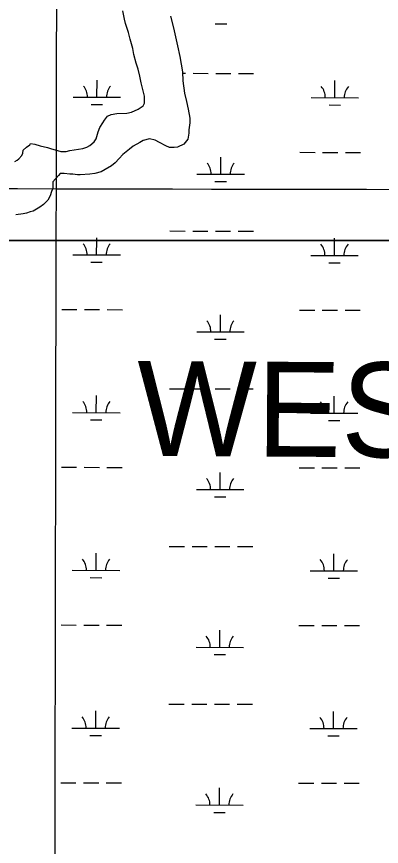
# Model space of a CAD drawing. Extents: x 3187622 to 3225504, y 800805 to 826213.
# Drawn here: x 3212683 to 3213453, y 816939 to 818689 of the extents above; entities that cross this region are included whole.
import ezdxf

# ---------------------------------------------------------------- set-up
doc = ezdxf.new("R2010")
doc.units = 0
for name, color, linetype in [('V-GRID-MAJR', 7, 'Continuous'), ('V-SITE-VEGE', 7, 'Continuous'), ('V-TOPO-GNAM-IDEN', 7, 'Continuous'), ('V-WETL-SWMP', 7, 'Continuous')]:
    doc.layers.add(name, color=color, linetype=linetype)

msp = doc.modelspace()

# ---------------------------------------------------------------- linework, layer by layer
at = {"layer": 'V-GRID-MAJR'}
for points in [[(3212744.301, 806204.817), (3212755.758, 812263.939), (3212767.22, 818326.145), (3212778.683, 824388.39), (3212778.6890000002, 824391.435)], [(3191823.839, 818371.837), (3197059.682, 818359.272), (3202295.526, 818347.468), (3207531.372, 818336.426), (3212767.22, 818326.145), (3218003.0700000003, 818316.626), (3223238.92, 818307.868), (3223238.921, 818307.868)]]:
    msp.add_spline(points, degree=3, dxfattribs=at)
at = {"layer": 'V-SITE-VEGE'}
for p, q in [((3212910.792, 818684.0530000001), (3212907.257, 818701.649)), ((3212913.4420000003, 818674.376), (3212910.792, 818684.0530000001)), ((3213008.461, 818690.297), (3213014.642, 818665.6660000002)), ((3212919.616, 818655.903), (3212913.4420000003, 818674.376)), ((3212923.147, 818641.827), (3212919.616, 818655.903)), ((3213014.642, 818665.6660000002), (3213022.594, 818627.8350000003)), ((3212928.4450000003, 818621.5930000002), (3212923.147, 818641.827)), ((3212931.096, 818609.2760000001), (3212928.4450000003, 818621.5930000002)), ((3213022.594, 818627.8350000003), (3213027.892, 818604.9610000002)), ((3212935.511, 818590.801), (3212931.096, 818609.2760000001)), ((3213027.892, 818604.9610000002), (3213033.201, 818572.4080000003)), ((3212939.9220000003, 818578.487), (3212935.511, 818590.801)), ((3212943.455, 818563.53), (3212939.9220000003, 818578.487)), ((3212946.107, 818549.4520000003), (3212943.455, 818563.53)), ((3213033.201, 818572.4080000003), (3213034.098, 818553.931)), ((3212950.521, 818532.74), (3212946.107, 818549.4520000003)), ((3213034.098, 818553.931), (3213037.6410000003, 818527.534)), ((3212953.171, 818521.302), (3212950.521, 818532.74)), ((3213037.6410000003, 818527.534), (3213042.054, 818509.9400000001)), ((3212953.183, 818506.3440000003), (3212953.171, 818521.302)), ((3213042.054, 818509.9400000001), (3213045.589, 818494.105)), ((3212925.9220000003, 818487.84), (3212939.9960000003, 818494.013)), ((3212939.9960000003, 818494.013), (3212950.549, 818501.0620000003)), ((3212950.549, 818501.0620000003), (3212953.183, 818506.3440000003)), ((3213045.589, 818494.105), (3213049.126, 818474.7490000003)), ((3212868.74, 818471.073), (3212874.894, 818478.9970000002)), ((3212874.894, 818478.9970000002), (3212882.812, 818482.523)), ((3212882.812, 818482.523), (3212895.124, 818485.1730000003)), ((3212895.124, 818485.1730000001), (3212916.245, 818485.192)), ((3212916.245, 818485.1920000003), (3212925.9220000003, 818487.84)), ((3213049.126, 818474.7490000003), (3213049.132, 818465.068)), ((3212859.076, 818455.224), (3212865.228, 818464.909)), ((3212865.228, 818464.909), (3212868.74, 818471.073)), ((3213049.132, 818465.068), (3213046.506, 818450.108)), ((3212851.176, 818431.459), (3212855.563, 818446.4210000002)), ((3212855.563, 818446.4210000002), (3212859.076, 818455.224)), ((3213046.5130000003, 818443.067), (3213044.764, 818430.7480000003)), ((3213046.506, 818450.108), (3213046.5130000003, 818443.067)), ((3212711.278, 818419.019), (3212713.035, 818421.659)), ((3212713.035, 818421.659), (3212721.835, 818419.908)), ((3212837.991, 818417.368), (3212846.7830000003, 818425.294)), ((3212846.7830000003, 818425.294), (3212851.176, 818431.459)), ((3212943.576, 818423.6210000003), (3212929.504, 818415.689)), ((3212950.613, 818428.0260000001), (3212943.576, 818423.6210000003)), ((3212963.808, 818431.559), (3212950.613, 818428.0260000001)), ((3212976.129, 818428.927), (3212963.808, 818431.559)), ((3212984.933, 818423.654), (3212976.129, 818428.927)), ((3212998.139, 818416.6290000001), (3212984.933, 818423.654)), ((3213044.764, 818430.7480000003), (3213035.974, 818420.1800000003)), ((3212696.333, 818401.4060000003), (3212697.21, 818407.567)), ((3212697.21, 818407.567), (3212704.2430000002, 818413.731)), ((3212704.2430000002, 818413.731), (3212711.278, 818419.019)), ((3212721.835, 818419.908), (3212733.279, 818416.398)), ((3212733.279, 818416.398), (3212748.242, 818412.8910000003)), ((3212748.242, 818412.8910000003), (3212757.042, 818410.2600000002)), ((3212757.042, 818410.26), (3212769.365, 818406.7490000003)), ((3212769.365, 818406.7490000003), (3212776.406, 818404.996)), ((3212776.406, 818404.996), (3212787.844, 818405.007)), ((3212787.844, 818405.007), (3212795.762, 818406.7740000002)), ((3212795.762, 818406.7740000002), (3212823.037, 818411.196)), ((3212823.037, 818411.196), (3212831.833, 818413.8460000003)), ((3212831.833, 818413.846), (3212837.991, 818417.368)), ((3212921.591, 818409.522), (3212907.521, 818398.068)), ((3212929.504, 818415.689), (3212921.591, 818409.522)), ((3213006.063, 818413.1170000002), (3212998.139, 818416.6290000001)), ((3213015.741, 818413.1250000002), (3213006.063, 818413.1170000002)), ((3213022.7800000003, 818414.0100000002), (3213015.741, 818413.1250000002)), ((3213035.974, 818420.1800000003), (3213022.7800000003, 818414.0100000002)), ((3212679.632, 818383.7930000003), (3212684.907, 818386.437)), ((3212684.907, 818386.437), (3212688.426, 818389.079)), ((3212688.426, 818389.079), (3212694.578, 818396.1240000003)), ((3212694.578, 818396.1240000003), (3212696.333, 818401.4060000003)), ((3212899.61, 818390.144), (3212891.698, 818380.4570000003)), ((3212907.521, 818398.068), (3212899.61, 818390.144)), ((3212883.785, 818374.2930000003), (3212870.591, 818366.361)), ((3212891.698, 818380.4570000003), (3212883.785, 818374.2930000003)), ((3212772.0500000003, 818353.956), (3212759.7430000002, 818340.7460000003)), ((3212775.566, 818358.3570000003), (3212772.0500000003, 818353.956)), ((3212783.486, 818358.3650000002), (3212775.566, 818358.3570000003)), ((3212795.807, 818356.616), (3212783.486, 818358.3650000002)), ((3212801.965, 818356.623), (3212795.807, 818356.616)), ((3212811.646, 818355.75), (3212801.965, 818356.623)), ((3212817.804, 818355.756), (3212811.646, 818355.75)), ((3212838.043, 818356.653), (3212817.804, 818355.756)), ((3212848.6, 818358.4230000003), (3212838.043, 818356.653)), ((3212861.7970000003, 818361.954), (3212848.6, 818358.4230000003)), ((3212870.591, 818366.361), (3212861.7970000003, 818361.954)), ((3212759.7430000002, 818340.7460000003), (3212759.756, 818326.666)), ((3212757.12, 818320.5040000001), (3212754.488, 818310.823)), ((3212759.756, 818326.666), (3212757.12, 818320.5040000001)), ((3212749.217, 818302.0210000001), (3212740.4250000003, 818293.212)), ((3212754.488, 818310.823), (3212749.217, 818302.0210000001)), ((3212732.511, 818287.0460000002), (3212718.437, 818279.1140000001)), ((3212740.4250000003, 818293.212), (3212732.511, 818287.046)), ((3212697.325, 818272.935), (3212681.489, 818271.164)), ((3212704.366, 818274.7010000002), (3212697.325, 818272.935)), ((3212712.281, 818277.349), (3212704.366, 818274.7010000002)), ((3212718.437, 818279.1140000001), (3212712.281, 818277.349))]:
    msp.add_line(p, q, dxfattribs=at)
at = {"layer": 'V-WETL-SWMP'}
for p, q in [((3213102.725575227, 818674.1108401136), (3213126.7255242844, 818674.0619573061)), ((3213033.3364995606, 818569.611955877), (3213039.668573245, 818569.5990587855)), ((3213055.668539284, 818569.5664702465), (3213087.6684713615, 818569.5012931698)), ((3213103.6684374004, 818569.4687046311), (3213135.668369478, 818569.403527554)), ((3213151.668335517, 818569.3709390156), (3213183.6682675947, 818569.3057619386)), ((3212852.9736157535, 818519.2372125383), (3212853.0469421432, 818555.2371371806)), ((3213354.8805504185, 818518.214934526), (3213354.9538768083, 818554.2148591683)), ((3212802.973721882, 818519.3390517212), (3212902.973509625, 818519.1353733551)), ((3213304.880656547, 818518.3167737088), (3213404.88044429, 818518.1130953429)), ((3212840.942210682, 818503.8306862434), (3212864.9421597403, 818503.7818034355)), ((3213342.8491453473, 818502.808408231), (3213366.8490944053, 818502.7595254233)), ((3213114.0793731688, 818356.8430627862), (3213114.1526995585, 818392.8429874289)), ((3213281.2375892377, 818402.9326923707), (3213313.2375213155, 818402.8675152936)), ((3213329.2374873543, 818402.8349267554), (3213361.2374194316, 818402.7697496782)), ((3213377.237385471, 818402.7371611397), (3213409.2373175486, 818402.6719840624)), ((3213064.079479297, 818356.9449019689), (3213164.07926704, 818356.741223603)), ((3213102.0479680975, 818341.4365364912), (3213126.0479171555, 818341.3876536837)), ((3213006.9910340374, 818236.98993224), (3213038.9909661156, 818236.924755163)), ((3213054.9909321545, 818236.8921666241), (3213086.990864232, 818236.8269895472)), ((3213102.990830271, 818236.7944010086), (3213134.9907623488, 818236.7292239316)), ((3213150.990728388, 818236.6966353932), (3213182.9906604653, 818236.6314583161)), ((3212852.2917403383, 818186.5557352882), (3212852.3534783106, 818216.8846203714)), ((3212852.357780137, 818216.8899145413), (3212852.3693350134, 818222.5628335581)), ((3213354.198580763, 818185.5334574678), (3213354.2624049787, 818216.8872132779)), ((3213354.2667963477, 818216.8895804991), (3213354.2762696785, 818221.5405555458)), ((3212802.291855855, 818186.657574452), (3212902.2916248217, 818186.4538961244)), ((3213304.19869628, 818185.6352966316), (3213404.1984652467, 818185.431618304)), ((3212840.260356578, 818171.1492310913), (3212864.26030113, 818171.1003482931)), ((3213342.167197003, 818170.126953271), (3213366.167141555, 818170.0780704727)), ((3212778.648935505, 818071.2736584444), (3212810.648861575, 818071.2084813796)), ((3212826.648824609, 818071.1758928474), (3212858.6487506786, 818071.1107157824)), ((3212874.648713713, 818071.0781272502), (3212906.6486397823, 818071.0129501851)), ((3213113.397648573, 818024.1618174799), (3213113.4709305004, 818060.1616905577)), ((3213280.55577593, 818070.251380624), (3213312.555702, 818070.1862035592)), ((3213328.555665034, 818070.153615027), (3213360.5555911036, 818070.0884379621)), ((3213376.555554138, 818070.0558494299), (3213408.5554802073, 818069.9906723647)), ((3213063.3977640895, 818024.2636566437), (3213163.3975330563, 818024.0599783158)), ((3213101.366264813, 818008.755313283), (3213125.3662093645, 818008.7064304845)), ((3213006.3094777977, 817904.3088588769), (3213038.309403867, 817904.2436818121)), ((3213054.3093669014, 817904.2110932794), (3213086.3092929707, 817904.1459162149)), ((3213102.3092560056, 817904.1133276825), (3213134.3091820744, 817904.0481506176)), ((3213150.3091451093, 817904.0155620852), (3213182.3090711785, 817903.9503850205)), ((3212851.614544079, 817853.881908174), (3212851.687826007, 817889.8817812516)), ((3213353.521384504, 817852.8596303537), (3213353.594666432, 817888.8595034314)), ((3212801.6146595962, 817853.9837473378), (3212901.614428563, 817853.7800690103)), ((3213303.521500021, 817852.9614695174), (3213403.5212689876, 817852.75779119)), ((3212839.5831603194, 817838.4754039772), (3212863.5831048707, 817838.426521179)), ((3213341.490000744, 817837.4531261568), (3213365.4899452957, 817837.4042433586)), ((3212777.9717392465, 817738.5998313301), (3212809.971665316, 817738.5346542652)), ((3212825.97162835, 817738.502065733), (3212857.9715544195, 817738.4368886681)), ((3212873.9715174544, 817738.4043001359), (3212905.9714435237, 817738.3391230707)), ((3213112.720452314, 817691.4879903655), (3213112.7937342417, 817727.4878634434)), ((3213279.878579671, 817737.5775535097), (3213311.878505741, 817737.5123764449)), ((3213327.8784687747, 817737.4797879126), (3213359.878394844, 817737.4146108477)), ((3213375.878357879, 817737.3820223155), (3213407.8782839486, 817737.3168452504)), ((3213062.7205678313, 817691.5898295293), (3213162.720336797, 817691.3861512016)), ((3213100.689068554, 817676.0814861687), (3213124.6890131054, 817676.0326033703)), ((3213005.6322815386, 817571.6350317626), (3213037.632207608, 817571.5698546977)), ((3213053.6321706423, 817571.537266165), (3213085.6320967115, 817571.4720891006)), ((3213101.6320597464, 817571.4395005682), (3213133.6319858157, 817571.3743235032)), ((3213149.63194885, 817571.3417349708), (3213181.63187492, 817571.2765579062)), ((3212850.9373478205, 817521.2080810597), (3212851.0106297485, 817557.2079541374)), ((3213352.8441882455, 817520.1858032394), (3213352.917470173, 817556.185676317)), ((3212800.937463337, 817521.3099202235), (3212900.937232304, 817521.1062418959)), ((3213302.844303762, 817520.2876424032), (3213402.844072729, 817520.0839640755)), ((3212838.90596406, 817505.8015768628), (3212862.9059086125, 817505.7526940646)), ((3213340.812804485, 817504.7792990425), (3213364.812749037, 817504.7304162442)), ((3212777.294542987, 817405.926004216), (3212809.2944690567, 817405.8608271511)), ((3212825.2944320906, 817405.8282386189), (3212857.2943581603, 817405.7630615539)), ((3212873.294321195, 817405.7304730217), (3212905.2942472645, 817405.6652959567)), ((3213112.043256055, 817358.8141632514), (3213112.1165379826, 817394.8140363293)), ((3213279.201383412, 817404.9037263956), (3213311.2013094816, 817404.8385493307)), ((3213327.201272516, 817404.8059607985), (3213359.201198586, 817404.7407837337)), ((3213375.20116162, 817404.7081952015), (3213407.2010876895, 817404.6430181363)), ((3213062.0433715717, 817358.9160024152), (3213162.0431405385, 817358.7123240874)), ((3213100.011872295, 817343.4076590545), (3213124.011816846, 817343.3587762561)), ((3213004.9550852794, 817238.9612046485), (3213036.9550113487, 817238.8960275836)), ((3213052.9549743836, 817238.863439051), (3213084.954900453, 817238.7982619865)), ((3213100.9548634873, 817238.765673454), (3213132.9547895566, 817238.7004963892)), ((3213148.954752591, 817238.6679078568), (3213180.9546786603, 817238.602730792)), ((3212850.2601515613, 817188.5342539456), (3212850.333433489, 817224.5341270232)), ((3213352.1669919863, 817187.5119761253), (3213352.240273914, 817223.5118492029)), ((3212800.260267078, 817188.6360931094), (3212900.260036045, 817188.4324147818)), ((3213302.167107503, 817187.613815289), (3213402.1668764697, 817187.4101369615)), ((3212838.2287678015, 817173.1277497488), (3212862.228712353, 817173.0788669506)), ((3213340.135608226, 817172.1054719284), (3213364.135552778, 817172.0565891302)), ((3212776.617346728, 817073.2521771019), (3212808.6172727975, 817073.1870000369)), ((3212824.6172358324, 817073.1544115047), (3212856.6171619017, 817073.0892344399)), ((3212872.617124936, 817073.0566459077), (3212904.6170510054, 817072.9914688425)), ((3213111.366059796, 817026.1403361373), (3213111.4393417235, 817062.1402092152)), ((3213278.5241871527, 817072.2298992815), (3213310.5241132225, 817072.1647222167)), ((3213326.524076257, 817072.1321336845), (3213358.5240023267, 817072.0669566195)), ((3213374.523965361, 817072.0343680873), (3213406.5238914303, 817071.9691910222)), ((3213061.366175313, 817026.2421753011), (3213161.3659442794, 817026.0384969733)), ((3213099.334676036, 817010.7338319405), (3213123.3346205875, 817010.684949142))]:
    msp.add_line(p, q, dxfattribs=at)
for points in [[(3212950.521, 818532.7390000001), (3212946.107, 818549.453), (3212943.455, 818563.53), (3212939.9220000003, 818578.486), (3212935.512, 818590.801), (3212931.096, 818609.2760000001), (3212928.446, 818621.593), (3212923.148, 818641.827), (3212919.616, 818655.903), (3212913.441, 818674.376), (3212910.792, 818684.0530000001), (3212907.257, 818701.649)], [(3213008.46, 818690.2980000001), (3213014.6410000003, 818665.665), (3213022.593, 818627.835), (3213027.893, 818604.961), (3213033.201, 818572.408), (3213034.097, 818553.93), (3213037.64, 818527.535), (3213042.055, 818509.9400000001), (3213045.588, 818494.104), (3213049.125, 818474.7490000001), (3213049.133, 818465.069), (3213046.507, 818450.108), (3213046.5130000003, 818443.069), (3213044.764, 818430.748), (3213035.973, 818420.181), (3213022.7800000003, 818414.01), (3213015.741, 818413.1240000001), (3213006.062, 818413.116), (3212998.139, 818416.628), (3212984.934, 818423.656), (3212976.13, 818428.9280000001), (3212963.809, 818431.557), (3212950.613, 818428.0260000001), (3212943.577, 818423.62), (3212929.505, 818415.689), (3212921.591, 818409.522), (3212907.522, 818398.071), (3212899.609, 818390.144), (3212891.698, 818380.458), (3212883.784, 818374.292), (3212870.592, 818366.361), (3212861.7970000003, 818361.953), (3212848.6010000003, 818358.422), (3212838.043, 818356.653), (3212817.805, 818355.756), (3212811.646, 818355.75), (3212801.966, 818356.622), (3212795.806, 818356.616), (3212783.486, 818358.365), (3212775.566, 818358.358), (3212772.0500000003, 818353.956), (3212759.7430000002, 818340.746), (3212759.755, 818326.667), (3212757.12, 818320.505), (3212754.489, 818310.824), (3212749.217, 818302.02), (3212740.4250000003, 818293.213), (3212732.511, 818287.046), (3212718.4390000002, 818279.1140000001), (3212712.281, 818277.349), (3212704.364, 818274.702), (3212697.326, 818272.936), (3212681.489, 818271.1630000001)], [(3212679.631, 818383.7930000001), (3212684.9080000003, 818386.437), (3212688.426, 818389.0800000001), (3212694.579, 818396.125), (3212696.3340000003, 818401.406), (3212697.2090000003, 818407.567), (3212704.2430000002, 818413.732), (3212711.278, 818419.018), (3212713.035, 818421.659), (3212721.836, 818419.907), (3212733.279, 818416.397), (3212748.241, 818412.8910000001), (3212757.042, 818410.259), (3212769.364, 818406.75), (3212776.4050000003, 818404.996), (3212787.845, 818405.006), (3212795.762, 818406.773), (3212823.037, 818411.196), (3212831.8340000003, 818413.844), (3212837.99, 818417.3690000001), (3212846.7830000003, 818425.296), (3212851.177, 818431.459), (3212855.5640000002, 818446.422), (3212859.076, 818455.224), (3212865.227, 818464.909), (3212868.741, 818471.072), (3212874.894, 818478.996), (3212882.81, 818482.523), (3212895.127, 818485.174), (3212916.245, 818485.192), (3212925.9220000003, 818487.84), (3212939.9960000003, 818494.012), (3212950.549, 818501.061), (3212953.184, 818506.343), (3212953.171, 818521.302), (3212950.521, 818532.7390000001)], [(3210220.839, 818323.3640000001), (3210223.769, 818321.906), (3210254.521, 818313.184), (3210276.489, 818305.909), (3210291.139, 818298.6190000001), (3210320.431, 818288.431), (3210340.932, 818282.616), (3210376.0810000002, 818270.975), (3210396.586, 818263.697), (3210431.735, 818252.056), (3210459.56, 818243.328), (3210500.569, 818228.7710000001), (3210528.3910000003, 818221.507), (3210541.399, 818216.889), (3214456.697, 818216.889)], [(3214456.697, 818216.889), (3210541.399, 818216.889)]]:
    msp.add_lwpolyline(points, dxfattribs=at)
for centre, radius, start, end in [((3212797.7317640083, 818519.8245326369), 35.246287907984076, 359.11148072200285, 40.655139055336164), ((3212908.2174016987, 818519.5994968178), 35.24628790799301, 139.1114777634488, 180.65513609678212), ((3213299.6386986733, 818518.8022546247), 35.246287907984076, 359.11148072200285, 40.655139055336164), ((3213410.1243363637, 818518.5772188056), 35.24628790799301, 139.1114777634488, 180.65513609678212), ((3213058.8375214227, 818357.4303828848), 35.246287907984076, 359.11148072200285, 40.655139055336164), ((3213169.323159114, 818357.2053470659), 35.24628790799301, 139.1114777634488, 180.65513609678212), ((3212797.0498983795, 818187.1430546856), 35.24628790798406, 359.1114816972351, 40.6551400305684), ((3212907.5355153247, 818186.9180189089), 35.24628790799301, 139.11147681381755, 180.65513514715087), ((3213298.956738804, 818186.1207768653), 35.24628790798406, 359.1114816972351, 40.6551400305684), ((3213409.4423557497, 818185.8957410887), 35.24628790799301, 139.11147681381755, 180.65513514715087), ((3213058.1558066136, 818024.7491368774), 35.24628790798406, 359.1114816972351, 40.6551400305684), ((3213168.6414235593, 818024.5241011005), 35.24628790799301, 139.11147681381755, 180.65513514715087), ((3212796.3727021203, 817854.4692275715), 35.24628790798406, 359.1114816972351, 40.6551400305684), ((3212906.858319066, 817854.2441917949), 35.24628790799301, 139.11147681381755, 180.65513514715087), ((3213298.2795425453, 817853.4469497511), 35.24628790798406, 359.1114816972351, 40.6551400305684), ((3213408.7651594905, 817853.2219139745), 35.24628790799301, 139.11147681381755, 180.65513514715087), ((3213057.4786103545, 817692.075309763), 35.24628790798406, 359.1114816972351, 40.6551400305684), ((3213167.9642273, 817691.8502739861), 35.24628790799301, 139.11147681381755, 180.65513514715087), ((3212795.695505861, 817521.7954004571), 35.24628790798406, 359.1114816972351, 40.6551400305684), ((3212906.1811228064, 817521.5703646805), 35.24628790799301, 139.11147681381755, 180.65513514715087), ((3213297.602346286, 817520.7731226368), 35.24628790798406, 359.1114816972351, 40.6551400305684), ((3213408.087963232, 817520.5480868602), 35.24628790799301, 139.11147681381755, 180.65513514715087), ((3213056.8014140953, 817359.4014826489), 35.24628790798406, 359.1114816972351, 40.6551400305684), ((3213167.287031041, 817359.1764468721), 35.24628790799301, 139.11147681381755, 180.65513514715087), ((3212795.0183096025, 817189.121573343), 35.24628790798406, 359.1114816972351, 40.6551400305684), ((3212905.503926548, 817188.8965375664), 35.24628790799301, 139.11147681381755, 180.65513514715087), ((3213296.9251500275, 817188.0992955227), 35.24628790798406, 359.1114816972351, 40.6551400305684), ((3213407.4107669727, 817187.874259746), 35.24628790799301, 139.11147681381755, 180.65513514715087), ((3213056.1242178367, 817026.7276555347), 35.24628790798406, 359.1114816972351, 40.6551400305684), ((3213166.6098347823, 817026.5026197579), 35.24628790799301, 139.11147681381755, 180.65513514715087)]:
    msp.add_arc(centre, radius, start, end, dxfattribs=at)

# ---------------------------------------------------------------- texts
at = {"layer": 'V-TOPO-GNAM-IDEN'}
msp.add_text('WEST', height=199.99959800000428, rotation=359.62820441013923, dxfattribs=at).set_placement((3212936.966902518, 817763.0860297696))

doc.saveas('drawing.dxf')
